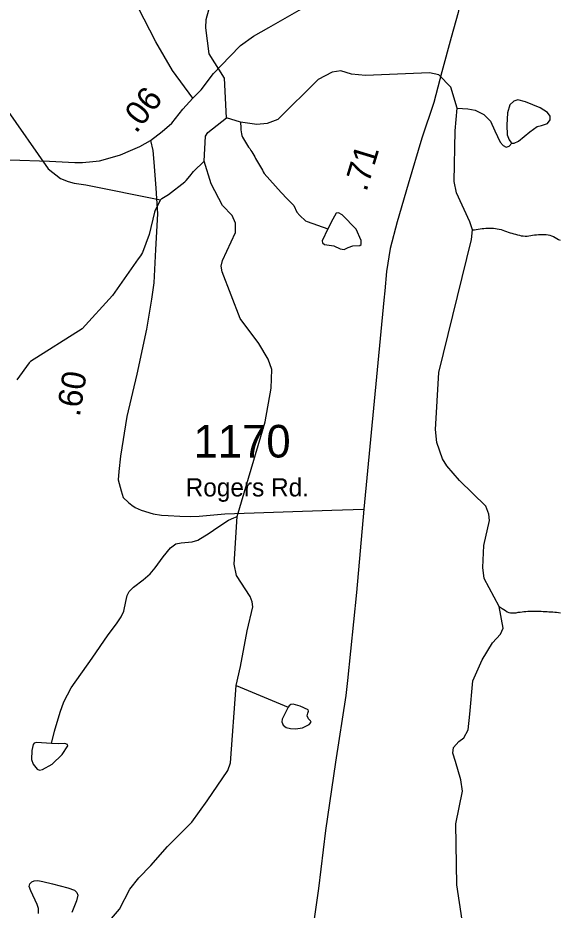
# Model space of a CAD drawing. Extents: x 1950930 to 2061844, y 904556 to 1017002.
# Drawn here: x 1970262 to 1973087, y 935352 to 940001 of the extents above; entities that cross this region are included whole.
import ezdxf

# ---------------------------------------------------------------- set-up
doc = ezdxf.new("R2010")
doc.units = 0
for name, color, linetype in [('Exist Hydrographic Creek Single Shore', 7, 'Continuous'), ('Exist Hydrographic Misc Water Feature', 7, 'Continuous'), ('Exist Road Primary US Structure Standard Bridge CELL', 7, 'Continuous'), ('Exist Road Secondary Type 41 Attributed', 7, 'Continuous'), ('Exist Road Secondary Type 51 Attributed', 7, 'Continuous'), ('Exist Road Secondary Type 51 Label', 7, 'Continuous'), ('Exist Road Secondary Type 51 Number Label', 7, 'Continuous')]:
    doc.layers.add(name, color=color, linetype=linetype)

msp = doc.modelspace()

# ---------------------------------------------------------------- linework, layer by layer
at = {"layer": 'Exist Hydrographic Creek Single Shore'}
for points in [[(1971349.5, 939479.9), (1971338.3, 939686.2), (1971258.5, 939813.2), (1971241.7, 939948.2), (1971243.6, 939992.2), (1971280.1, 940126.3), (1971308, 940354.6), (1971318.1, 940461), (1971318.9, 940602.7), (1971319.7, 940729.3), (1971318.9, 940903.1), (1971311.9, 940932.6), (1971304.1, 940941.2), (1971284.7, 940945.8), (1971262.3, 940967.6), (1971208.7, 941038.2), (1971202.5, 941059.8), (1971215.7, 941191), (1971242.5, 941313.4), (1971373.7, 941750)], [(1972550.8, 939530.3), (1972516.7, 939639.6), (1972454.2, 939704.9), (1972406.8, 939713.8), (1972072.5, 939700.4), (1971999.8, 939707.9), (1971944.9, 939725.7), (1971898.9, 939718.3), (1971825.7, 939680.2), (1971616.5, 939471.1), (1971560.2, 939451.4), (1971506.8, 939445.5), (1971422.4, 939458.4)], [(1972630.4, 938896.1), (1972616.6, 938938.5), (1972546.2, 939089.6), (1972534.3, 939149), (1972540.3, 939411.6), (1972550.8, 939530.3)], [(1971232.7, 939254), (1971239.3, 939384.6), (1971251.2, 939403.9), (1971349.5, 939479.9)], [(1971422.4, 939458.4), (1971349.5, 939479.9)], [(1971005.3, 939052.7), (1971012.3, 939059.1), (1971020.7, 939064.7), (1971028.9, 939070.3), (1971037.5, 939075.8), (1971046.3, 939080.6), (1971131.2, 939146.8), (1971138.4, 939154.1), (1971158.1, 939176.7), (1971177, 939200.2), (1971232.7, 939254)], [(1971404.2, 937402.7), (1971549.7, 937897.2), (1971582.3, 938071.2), (1971585.2, 938169.2), (1971565.9, 938222), (1971517, 938305.1), (1971420.6, 938434.2), (1971325.7, 938677), (1971321.2, 938708.2), (1971328.6, 938736.4), (1971395.4, 938883), (1971395.4, 938932), (1971377.6, 938970.6), (1971327.1, 939024), (1971269.3, 939136.8), (1971232.7, 939254)], [(1971005.3, 939052.7), (1970976.4, 938999.1), (1970973.5, 938989.4), (1970946.1, 938872.6), (1970910.6, 938779), (1970906.1, 938770.1), (1970901, 938762), (1970889.1, 938745.8), (1970754.6, 938553.8), (1970597.5, 938380.2), (1970327.4, 938210.9), (1970321.1, 938202.9), (1970256.1, 938114.8)], [(1972770.1, 936934.4), (1972690.6, 937079.4), (1972684.1, 937137.1), (1972690.1, 937251.4), (1972719.7, 937382), (1972715.3, 937416.1), (1972699, 937457.7), (1972562.5, 937591), (1972495.8, 937666.7), (1972474.7, 937704.1), (1972445.3, 937788.3), (1972437.9, 937856.3), (1972454.2, 938153.1), (1972624.6, 938846.4), (1972630.4, 938896.1)], [(1970437.9, 936219.7), (1970453.4, 936285), (1970481.6, 936382.9), (1970501.7, 936437.5), (1970539.5, 936510.3), (1970649.2, 936665.3), (1970732.6, 936787), (1970775.6, 936844.2), (1970800.8, 936880.5), (1970813.4, 936909.5), (1970824.5, 936960.7), (1970831.2, 936991.2), (1970842.3, 937012.8), (1970864.6, 937034.3), (1970914.3, 937073.6), (1970950.6, 937104), (1970976.6, 937135.2), (1971018.9, 937192.3), (1971057, 937240), (1971084.4, 937260), (1971113.3, 937265.9), (1971170.4, 937271.9), (1971200.1, 937279.3), (1971258.7, 937315.7), (1971303.3, 937346.8), (1971359.7, 937383.2), (1971386.4, 937396.5), (1971404.2, 937402.7)], [(1971398.3, 936523), (1971421.2, 936622.3), (1971456.1, 936808.3), (1971485.8, 936932.2), (1971482.8, 936958.3), (1971471.7, 936985.8), (1971400.5, 937096.3), (1971389, 937155.2), (1971404.2, 937402.7)], [(1972576.7, 935300.9), (1972548.8, 935484.1), (1972544, 935801.2), (1972578.1, 935971.8), (1972569.2, 936031.2), (1972541, 936126.2), (1972527.7, 936170.7), (1972532.1, 936198.9), (1972558.8, 936230.1), (1972585.5, 936250.8), (1972607.7, 936292.4), (1972616.6, 936372.5), (1972631.5, 936547.7), (1972680.4, 936655.7), (1972733.8, 936744.7), (1972776.8, 936790.7), (1972790.7, 936821.3), (1972770.1, 936934.4)], [(1970729.4, 935284.4), (1970791.7, 935357.1), (1970845.8, 935461.7), (1970892.9, 935521.1), (1970955.1, 935584.2), (1971041.9, 935683.8), (1971168.7, 935810.7), (1971247.6, 935921), (1971356.5, 936079.5), (1971370, 936120.5), (1971398.3, 936523)]]:
    msp.add_lwpolyline(points, dxfattribs=at)
at = {"layer": 'Exist Hydrographic Misc Water Feature'}
msp.add_line((1971398.3, 936523), (1971669.8, 936409), dxfattribs=at)
for points in [[(1969828.3, 940000.5), (1969937.6, 939809.9), (1969944.2, 939802.4), (1969995.4, 939740.6), (1970003.2, 939735.6), (1970199.7, 939529.7), (1970419.4, 939214.9), (1970483.2, 939164.4), (1970523.2, 939148.1), (1970555.9, 939139.2), (1970615.2, 939131.7), (1971005.3, 939052.7)], [(1972835.4, 939347.8), (1972847.3, 939347.8), (1972869.5, 939358.2), (1972928.9, 939407.2), (1972967.4, 939435.4), (1972989.7, 939439.8), (1973020.8, 939450.2), (1973035.7, 939469.5), (1973035.7, 939488.8), (1973020.8, 939508.1), (1972982.3, 939531.9), (1972906.6, 939563), (1972866.6, 939573.4), (1972845.8, 939567.5), (1972825, 939548.2), (1972813.2, 939506.6), (1972808.7, 939442.8), (1972811.7, 939392.3), (1972820.6, 939365.6), (1972829.5, 939353.8), (1972835.4, 939347.8)], [(1972550.8, 939530.3), (1972605.5, 939527.4), (1972644.1, 939520), (1972688.6, 939497.7), (1972724.2, 939463.6), (1972746.4, 939413.1), (1972774.6, 939353.8), (1972790.9, 939336), (1972805.8, 939327), (1972822.1, 939333), (1972835.4, 939347.8)], [(1971422.4, 939458.4), (1971423.4, 939427.3), (1971423.8, 939417.3), (1971424.7, 939407.6), (1971426.5, 939397.6), (1971429.2, 939388.5), (1971432.9, 939379.5), (1971437.6, 939370.4), (1971442.3, 939362), (1971447.4, 939352.9), (1971453, 939344.6), (1971458.7, 939336.2), (1971464.2, 939327.9), (1971469.8, 939319.6), (1971475.1, 939310.5), (1971480.2, 939302.2), (1971485.4, 939293.9), (1971490.5, 939285.6), (1971495.6, 939276.4), (1971500.7, 939268.1), (1971505.9, 939259.7), (1971511, 939250.6), (1971516.3, 939242.3), (1971521, 939233.2), (1971526, 939224.9), (1971530.9, 939215.7), (1971535.8, 939207.4), (1971540.5, 939198.3), (1971545.4, 939190), (1971632.8, 939090.8), (1971665.5, 939058.1), (1971699.8, 939022.8), (1971714.8, 938988.7), (1971730.7, 938970.6), (1971760.2, 938943.9), (1971769, 938939.6), (1971876.4, 938902.3)], [(1971876.4, 938902.3), (1971846.7, 938838.5), (1971849.7, 938829.6), (1971860.1, 938820.7), (1971907.5, 938813.3), (1971941.6, 938798.4), (1971962.4, 938794), (1971983.2, 938804.4), (1972006.9, 938813.3), (1972044, 938814.7), (1972049.9, 938820.7), (1972049.9, 938841.5), (1972024.7, 938899.3), (1971950.5, 938975), (1971932.7, 938985.4), (1971920.9, 938983.9), (1971903.1, 938952.8), (1971876.4, 938902.3)], [(1972630.4, 938896.1), (1972640.2, 938897.5), (1972650, 938898.9), (1972659.9, 938900.4), (1972669.7, 938901.8), (1972680, 938903.2), (1972689.6, 938903.9), (1972699.7, 938904.5), (1972709.7, 938905.1), (1972720, 938905.7), (1972729.6, 938905.5), (1972739.9, 938905.3), (1972749.5, 938904.3), (1972759.5, 938902.4), (1972769.2, 938900.6), (1972779, 938897.9), (1972788.5, 938894.4), (1972797.9, 938891.8), (1972807.7, 938888.3), (1972817, 938884.9), (1972826.4, 938881.3), (1972835.8, 938878.7), (1972845.5, 938875.3), (1972855.1, 938873.3), (1972864.9, 938870.7), (1972874.8, 938868.8), (1972884.4, 938866.2), (1972894.7, 938865.2), (1972904.3, 938864.2), (1972914.4, 938864), (1972923.8, 938865.4), (1972933.8, 938867.7), (1972943.7, 938869.1), (1972953.7, 938870.5), (1972964, 938871.2), (1972973.6, 938871.8), (1972983.7, 938872.4), (1972993.9, 938873), (1973003.6, 938872.8), (1973013.8, 938872.5), (1973023.9, 938870.7), (1973033.3, 938868.1), (1973042.7, 938864.6), (1973052, 938861.1), (1973061, 938856), (1973069.6, 938851.7), (1973078.4, 938846.7), (1973087.4, 938842.3)], [(1972770.1, 936934.4), (1972785.2, 936924.5), (1972793.6, 936918.6), (1972802, 936912.7), (1972810.4, 936906.8), (1972819.4, 936903.4), (1972828.9, 936901.5), (1972838.5, 936900.5), (1972848.3, 936901.1), (1972858.4, 936901.7), (1972868.4, 936904), (1972878.5, 936905.4), (1972888.7, 936906.8), (1972898.6, 936908.2), (1972908.8, 936908.8), (1972918.7, 936909.5), (1972928.7, 936910.1), (1972938.8, 936910.8), (1972948.6, 936910.4), (1972958.7, 936910.2), (1972968.7, 936910.1), (1972978.7, 936909.8), (1972988.6, 936909.6), (1972998.4, 936908.7), (1973008.7, 936908.4), (1973018.7, 936908.2), (1973028.6, 936907.3), (1973038.6, 936907), (1973048.5, 936905.9), (1973058.7, 936905), (1973068.4, 936903.9), (1973078.2, 936903), (1973088.2, 936901)], [(1971669.8, 936409), (1971638.7, 936346.7), (1971637.2, 936334.1), (1971644.6, 936316.3), (1971660.2, 936303.7), (1971681.7, 936298.5), (1971709.1, 936297.7), (1971745.5, 936301.4), (1971780.3, 936319.3), (1971789.2, 936331.1), (1971786.3, 936337.8), (1971775.9, 936349.7), (1971769.2, 936365.3), (1971772.2, 936379.4), (1971775.9, 936389), (1971774.4, 936395.7), (1971732.9, 936415.7), (1971695.8, 936425.4), (1971683.9, 936423.1), (1971675.8, 936417.2), (1971669.8, 936409)], [(1970437.9, 936219.7), (1970359.3, 936224.9), (1970346.7, 936221.9), (1970340.7, 936215.2), (1970334.8, 936183.3), (1970332.6, 936138), (1970341.5, 936112.8), (1970363, 936086.1), (1970374.8, 936082.4), (1970389.7, 936085.4), (1970440.8, 936112.8), (1970492.8, 936162.5), (1970521.7, 936207.8), (1970520.2, 936215.2), (1970506.1, 936221.2), (1970472, 936218.9), (1970437.9, 936219.7)], [(1970369.4, 935334), (1970368.7, 935360.7), (1970362.8, 935381.5), (1970328.6, 935453.4), (1970321.2, 935475), (1970324.2, 935489.1), (1970334.6, 935499.4), (1970346.4, 935505.4), (1970365.7, 935506.9), (1970391.7, 935501.7), (1970442.8, 935489.1), (1970522.9, 935469), (1970557.1, 935457.1), (1970569.7, 935443.8), (1970573.4, 935429.7), (1970566.7, 935400), (1970543.3, 935339.3)]]:
    msp.add_lwpolyline(points, dxfattribs=at)
at = {"layer": 'Exist Road Secondary Type 41 Attributed'}
msp.add_lwpolyline([(1970952.8, 939362.4), (1970964.8, 939310.5), (1970970.9, 939248.5), (1970981.1, 939114.5), (1970989.4, 938980.5), (1970979.7, 938794.4), (1970970.1, 938620.4), (1970958.2, 938536.3), (1970932.5, 938378.4), (1970881, 938144.2), (1970829.5, 937924.2), (1970795.8, 937718.2), (1970787.9, 937638.2), (1970784, 937594.1), (1970800, 937536.1), (1970810.2, 937502.1), (1970838.1, 937476.1), (1970856.2, 937462.2), (1970872.3, 937450.3), (1970904.3, 937436.4), (1970966.2, 937416.4), (1971010.2, 937410.4), (1971044.3, 937408.6), (1971106.3, 937404.6), (1971160.2, 937402.8), (1971206.1, 937404.7), (1971340.2, 937417), (1971897.8, 937435.9), (1972063.8, 937442.2)], dxfattribs=at)
at = {"layer": 'Exist Road Secondary Type 51 Attributed'}
for points in [[(1971172.9, 939581.8), (1971068.2, 939725.9), (1970980.6, 939876.1), (1970889.3, 940054.5), (1970748, 940318.9), (1970639.8, 940569.2), (1970536.2, 940787.1), (1970424.3, 941037.7), (1970402.6, 941093.8), (1970265.6, 941546.2), (1970244.5, 941595.6)], [(1971172.9, 939581.8), (1971216.5, 939626.2), (1971281.9, 939711.3), (1971366.6, 939800.5), (1971421.5, 939857), (1971489.2, 939905.1), (1971569.3, 939951.4), (1971726.8, 940041.5), (1971784, 940070.8), (1971841.9, 940109.9), (1971887.8, 940142.3), (1971935.9, 940176.9), (1972001.4, 940231.8), (1972072.4, 940300.7), (1972164.2, 940406.1), (1972259, 940508.5), (1972405.4, 940707.2), (1972539.5, 940906.7), (1972604.6, 941001.9), (1972662.8, 941086.3), (1972671.5, 941102.8)], [(1972671.5, 941102.8), (1972643.9, 940772), (1972627.1, 940640.7), (1972625.6, 940568.5), (1972614.4, 940414.1), (1972593.6, 940237.3), (1972555, 940029.3), (1972518.7, 939899.5), (1972470, 939719.7), (1972429.6, 939559.8), (1972367.1, 939374), (1972294.4, 939134.3), (1972237.7, 938938.7), (1972201.4, 938798.8), (1972183, 938678.8), (1972172.9, 938579.6), (1972167.7, 938530.3), (1972063.8, 937442.2)], [(1970952.8, 939362.4), (1971013.3, 939408.3), (1971063.5, 939452), (1971121, 939524.6), (1971172.9, 939581.8)], [(1970219.2, 939261.9), (1970426.1, 939254), (1970558.4, 939246.8), (1970599, 939247.6), (1970651.7, 939252.9), (1970687, 939256.6), (1970754.7, 939274.7), (1970796.1, 939288.2), (1970848, 939310.1), (1970897.1, 939330.5), (1970952.8, 939362.4)], [(1972063.8, 937442.2), (1972026.5, 937008), (1971979.4, 936548.1), (1971969.6, 936469.9), (1971916.3, 936124), (1971865, 935767.8), (1971827.5, 935465.8), (1971758.5, 934977.6)]]:
    msp.add_lwpolyline(points, dxfattribs=at)

# ---------------------------------------------------------------- texts
at = {"layer": 'Exist Road Primary US Structure Standard Bridge CELL'}
for s, rotation, p in [('.06', 51.6219, (1970877.7, 939395)), ('.71', 73.1289, (1972077.4, 939091.4)), ('.60', 80.7019, (1970583.8, 937919.4))]:
    msp.add_text(s, height=125, rotation=rotation, dxfattribs=at).set_placement(p)
at = {"layer": 'Exist Road Secondary Type 51 Label'}
msp.add_text('Rogers Rd.', height=95, dxfattribs=at).set_placement((1971136.1, 937507.7))
at = {"layer": 'Exist Road Secondary Type 51 Number Label'}
msp.add_text('1170', height=170, dxfattribs=at).set_placement((1971177, 937710.4))

doc.saveas('drawing.dxf')
